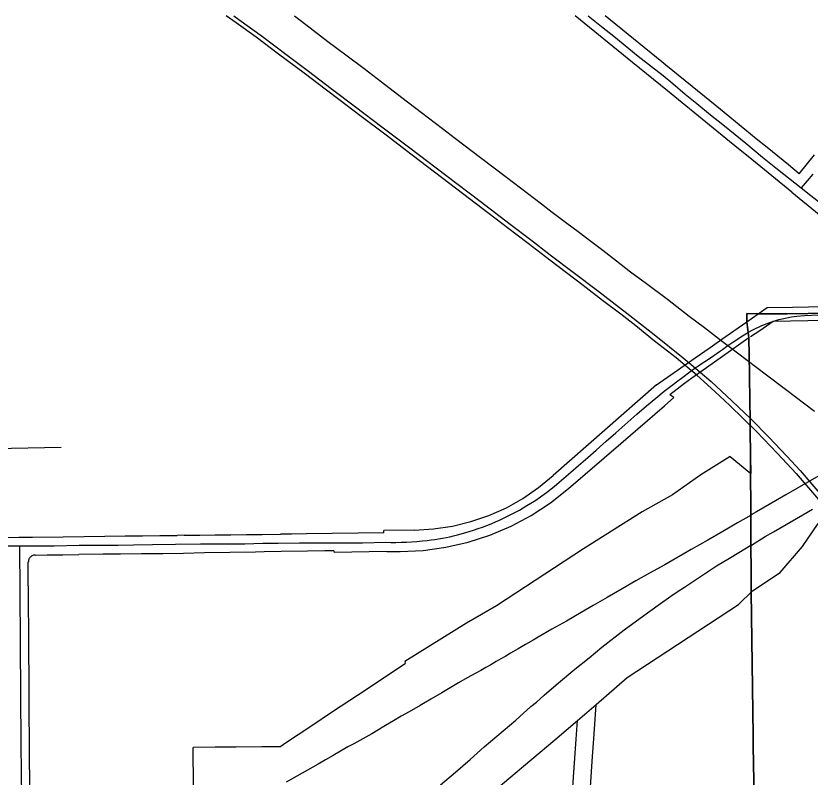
# Model space of a CAD drawing. Extents: x -2233 to 187241, y 4582 to 150524.
# Drawn here: x 113979 to 116272, y 60823 to 63022 of the extents above; entities that cross this region are included whole.
import ezdxf

# ---------------------------------------------------------------- set-up
doc = ezdxf.new("R2010")
doc.units = 0
for name, color, linetype in [('DV_X_Corp_Line', 7, 'Continuous'), ('GE_X_CL_2000', 7, 'Continuous'), ('RD_X_RR_1', 7, 'Continuous'), ('RW_X_Fee_RW', 7, 'Continuous')]:
    doc.layers.add(name, color=color, linetype=linetype)

msp = doc.modelspace()

# ---------------------------------------------------------------- linework, layer by layer
at = {"layer": 'DV_X_Corp_Line'}
for p, q in [((116121.8, 62160.7), (116089, 62161.9)), ((116089, 62161.9), (116089.3, 62138)), ((116121.8, 62160.7), (116089, 62161.9)), ((116089, 62161.9), (116089.3, 62138)), ((116089.3, 62138), (116089, 62161.9)), ((116089, 62161.9), (116121.8, 62160.7)), ((116089.3, 62138), (116089, 62161.9)), ((116089, 62161.9), (116121.8, 62160.7)), ((116165.2, 62160.8), (116121.8, 62160.7)), ((116165.2, 62160.8), (116121.8, 62160.7)), ((116121.8, 62160.7), (116165.2, 62160.8)), ((116121.8, 62160.7), (116165.2, 62160.8)), ((116205.9, 62161), (116165.2, 62160.8)), ((116205.9, 62161), (116165.2, 62160.8)), ((116165.2, 62160.8), (116205.9, 62161)), ((116165.2, 62160.8), (116205.9, 62161)), ((116683.1, 62169.5), (116205.9, 62161)), ((116683.1, 62169.5), (116205.9, 62161)), ((116205.9, 62161), (116683.1, 62169.5)), ((116205.9, 62161), (116683.1, 62169.5)), ((116089.3, 62138), (116095.5, 62091.5)), ((116089.3, 62138), (116095.5, 62091.5)), ((116095.5, 62091.5), (116089.3, 62138)), ((116095.5, 62091.5), (116089.3, 62138)), ((116095.5, 62091.5), (116097, 61988.3)), ((116095.5, 62091.5), (116097, 61988.3)), ((116097, 61988.3), (116095.5, 62091.5)), ((116097, 61988.3), (116095.5, 62091.5)), ((116097, 61988.3), (116097.1, 61978.4)), ((116097, 61988.3), (116097.1, 61978.4)), ((116097.1, 61978.4), (116097, 61988.3)), ((116097.1, 61978.4), (116097, 61988.3)), ((116097.1, 61978.4), (116098.9, 61851.1)), ((116097.1, 61978.4), (116098.9, 61851.1)), ((116098.9, 61851.1), (116097.1, 61978.4)), ((116098.9, 61851.1), (116097.1, 61978.4)), ((116098.9, 61851.1), (116099.3, 61818.2)), ((116098.9, 61851.1), (116099.3, 61818.2)), ((116099.3, 61818.2), (116098.9, 61851.1)), ((116099.3, 61818.2), (116098.9, 61851.1)), ((116099.3, 61818.2), (116100.1, 61759.8)), ((116099.3, 61818.2), (116100.1, 61759.8)), ((116100.1, 61759.8), (116099.3, 61818.2)), ((116100.1, 61759.8), (116099.3, 61818.2)), ((116100.1, 61759.8), (116100.3, 61749.2)), ((116100.1, 61759.8), (116100.3, 61749.2)), ((116100.3, 61749.2), (116100.1, 61759.8)), ((116100.3, 61749.2), (116100.1, 61759.8)), ((116100.3, 61749.2), (116102.1, 61357.1)), ((116100.3, 61749.2), (116102.1, 61357.1)), ((116102.1, 61357.1), (116100.3, 61749.2)), ((116102.1, 61357.1), (116100.3, 61749.2)), ((116102.1, 61357.1), (116107.6, 60943)), ((116102.1, 61357.1), (116107.6, 60943)), ((116107.6, 60943), (116102.1, 61357.1)), ((116107.6, 60943), (116102.1, 61357.1)), ((116107.6, 60943), (116108.2, 60892)), ((116107.6, 60943), (116108.2, 60892)), ((116108.2, 60892), (116107.6, 60943)), ((116108.2, 60892), (116107.6, 60943)), ((116108.2, 60892), (116108.3, 60883.2)), ((116108.2, 60892), (116108.3, 60883.2)), ((116108.3, 60883.2), (116108.2, 60892)), ((116108.3, 60883.2), (116108.2, 60892)), ((116108.3, 60883.2), (116109.6, 60790.3)), ((116108.3, 60883.2), (116109.6, 60790.3)), ((116109.6, 60790.3), (116108.3, 60883.2)), ((116109.6, 60790.3), (116108.3, 60883.2))]:
    msp.add_line(p, q, dxfattribs=at)
at = {"layer": 'GE_X_CL_2000'}
for points in [[(115631.5, 63021.6), (115669.3, 62991.3), (115705.1, 62963.2), (115775.6, 62905.4), (115813.9, 62875.5), (115847.9, 62849.5), (115875.3, 62826.6), (115911.2, 62795.9), (115945, 62768.6), (115984.9, 62735.7), (116019.8, 62707.6), (116055.6, 62679.4), (116086.2, 62654.3), (116134.4, 62613.5), (116177.8, 62579), (116246.3, 62525.1)], [(116279.8, 62564.6), (116263.8, 62545.3), (116246.3, 62525.1)], [(116246.3, 62525.1), (116274.4, 62503.3), (116291.5, 62489), (116330, 62456.3), (116365.7, 62428), (116436.7, 62370.5), (116473.4, 62340.6), (116526.6, 62298.2), (116559.3, 62273.1), (116593.8, 62244.1), (116626.7, 62219.5), (116658, 62196.4), (116664.7, 62190.8)], [(116094.4, 62108.1), (116107.1, 62115.1), (116132.4, 62127), (116156, 62135.9), (116175.7, 62142.4), (116182.2, 62144.3), (116191.1, 62146.8), (116204.5, 62149.7), (116218.5, 62152), (116233.8, 62154.2), (116255.7, 62156.3), (116276.5, 62157.2), (116337.1, 62159), (116374.8, 62159.1), (116413.6, 62159.8), (116453.4, 62161), (116497.7, 62162.4), (116526.6, 62162.9), (116541.8, 62163.1), (116609.5, 62171.7), (116640.7, 62182.6), (116664.7, 62190.8)], [(113988.8, 61490.7), (114013.7, 61490.6), (114026.6, 61490.7), (114089.6, 61491.4), (114161.5, 61492.6), (114199, 61493), (114236.6, 61493.2), (114274.1, 61493.4), (114318.4, 61493.9), (114373.6, 61494.7), (114439.7, 61495.4), (114512.1, 61496.4), (114571.7, 61497), (114639.6, 61497.3), (114691.5, 61498.8), (114736.4, 61499.1), (114797.9, 61499.7), (114859, 61499.9), (114918.9, 61499.8), (114979.4, 61500.1), (115046, 61501.2), (115061.1, 61501), (115076.2, 61501.1), (115091.3, 61501.5), (115106.4, 61502.1), (115121.5, 61502.9), (115136.5, 61504), (115151.6, 61505.3), (115166.6, 61506.9), (115177.6, 61508.1), (115188.6, 61509.6), (115199.5, 61511.2), (115210.4, 61513.1), (115221.3, 61515.2), (115232.1, 61517.4), (115242.9, 61519.9), (115253.7, 61522.6), (115264.3, 61525.6), (115287.8, 61532.5), (115300.6, 61536.5), (115313.3, 61540.8), (115325.9, 61545.2), (115338.5, 61549.9), (115351, 61554.9), (115363.3, 61560), (115375.6, 61565.4), (115387.2, 61570.7), (115398.7, 61576.3), (115410.1, 61582.1), (115421.4, 61588), (115432.6, 61594.2), (115443.7, 61600.6), (115454.6, 61607.3), (115465.4, 61614.1), (115480.2, 61623.2), (115511, 61645.1), (115532.8, 61662.1), (115547.9, 61675), (115567.8, 61691.8), (115581.4, 61704), (115603.3, 61723.3), (115630.1, 61746.5), (115654.5, 61766.9), (115683.7, 61793.2), (115711.1, 61817.2), (115737.3, 61840.6), (115772.2, 61870.9), (115800.2, 61895.2), (115826.8, 61917.7), (115850.7, 61937.6), (115877.5, 61957.7), (115886.4, 61964.4), (115905.1, 61978.6), (115925, 61993.5), (115943.2, 62006.8), (115946.8, 62009.4), (115960.2, 62018.3), (115975.5, 62028.4), (115993.7, 62041.2), (116010.5, 62052.7), (116019, 62058.3), (116031.9, 62067.9), (116048.9, 62078.9), (116076.5, 62098), (116094.4, 62108.1)], [(116456.8, 61784.7), (116368.1, 61734.4), (116297.6, 61693.4), (116202, 61638.5), (116190.4, 61631.9), (116116.9, 61589.3), (116102.1, 61580.1)], [(113020.8, 61761.7), (113038.4, 61761.8), (113082.5, 61762.6), (113133.5, 61763.5), (113185.5, 61764), (113234.2, 61765.1), (113276, 61765.5), (113315.6, 61766.3), (113364.8, 61766.9), (113412.1, 61767.2), (113459.2, 61767.4), (113505.6, 61768.4), (113558.4, 61768.9), (113593.7, 61769.7), (113628.2, 61769.9), (113664.5, 61770.2), (113700.2, 61770.9), (113747.7, 61771.5), (113818, 61771.9), (113917.1, 61771.8), (114109.9, 61775.6)], [(116102.1, 61580.1), (116101.9, 61580), (116062.1, 61557.6), (116019.7, 61532.1), (115976.9, 61507.2), (115929, 61480), (115852.6, 61435.7), (115808.7, 61412), (115769.2, 61389.5), (115729.4, 61366.6), (115686.2, 61342), (115645.5, 61318.5), (115611.2, 61298.5), (115568.4, 61273.9), (115526.5, 61249.9), (115486.6, 61227.5), (115472, 61218.3), (115450.7, 61206.4), (115428.9, 61193.8), (115407.1, 61181.1), (115393.1, 61172.4), (115379.1, 61164.8), (115366, 61157.3), (115350.2, 61147.2), (115335.8, 61139.2), (115321.2, 61131.3), (115306.6, 61123.5), (115281.9, 61109.7), (115257.3, 61095.6), (115232.9, 61081.3), (115208.6, 61066.7), (115177.1, 61048.4), (115145.7, 61030.2), (115114.2, 61011.9), (115091.4, 60998.7), (115068.7, 60985.4), (115046.1, 60971.9), (115023.6, 60958.2), (115006.7, 60948.2), (114989.6, 60938.4), (114972.3, 60928.8), (114955, 60919.4), (114937.5, 60910.3), (114916.1, 60897.6), (114894.7, 60885.2), (114873.1, 60872.9), (114851.3, 60860.9), (114820.8, 60843.4), (114790.2, 60825.9), (114759.7, 60808.4)], [(116102.5, 61493.4), (116142.1, 61517.8), (116166, 61531.7), (116251.6, 61580.9), (116278.6, 61596.5)], [(113354.4, 61483.6), (113367.8, 61483.7), (113415.2, 61483.9), (113525.5, 61485.4), (113575.4, 61486.3), (113632.9, 61486.9), (113675.6, 61487.3), (113731.3, 61488.3), (113791.3, 61488.9), (113847.5, 61489.7), (113895.3, 61490.6), (113949.3, 61491.3), (113988.8, 61490.7)], [(113988.8, 61490.7), (113988.8, 61468.7), (113989.4, 61446.5), (113990, 61402.4), (113990.2, 61354.9), (113990.2, 61317.2), (113991, 61255.4), (113990.8, 61210.1), (113991.2, 61164), (113991.8, 61105.2), (113992.5, 61063.3), (113992.6, 61009.2), (113992.7, 60972.8), (113993.4, 60931.3), (113993.5, 60896), (113994, 60859.9), (113994.3, 60819.7), (113995.6, 60745.7)], [(115204.8, 60800.3), (115248, 60837.8), (115290.7, 60874.2), (115331.2, 60910.4), (115422, 60987.9), (115466, 61026.7), (115481.9, 61039.9), (115504.1, 61059.4), (115545.9, 61095.4), (115592.9, 61134.6), (115633.7, 61168), (115670.5, 61198), (115735.7, 61248), (115770.4, 61274.3), (115809.5, 61302.3), (115839.7, 61324.2), (115869.6, 61345.2), (115891.2, 61359.8), (115909.5, 61371.7), (115949.5, 61398.6), (116002.1, 61433.2), (116039.3, 61455.6), (116066, 61471.9), (116101.4, 61492.8), (116102.5, 61493.4)]]:
    msp.add_lwpolyline(points, dxfattribs=at)
at = {"layer": 'RD_X_RR_1'}
msp.add_line((116231.6, 61700.4), (116339.3, 61574.5), dxfattribs=at)
for points in [[(116231.7, 61700.3), (116231.6, 61700.4), (116178.3, 61757.8), (116117.5, 61821.7), (116040.7, 61896.6), (115997.2, 61937.1), (115945.4, 61983.6), (115917.6, 62007), (115885.5, 62033.9), (115823.2, 62082.5), (115768.6, 62126.5), (115725.7, 62160), (115673.1, 62199.7), (115616.8, 62242.9), (115520.2, 62316.1), (115457.6, 62364.3), (115422.6, 62391.2), (115341.3, 62453.2), (115272.1, 62506.1), (115123.3, 62619.2), (115043.8, 62679.6), (114975.7, 62731.1), (114911.7, 62780.3), (114875.8, 62807), (114811, 62856.4), (114737.2, 62911.5), (114672.2, 62959.8), (114614.5, 63001.5), (114585.9, 63021.6)], [(114608, 63021.6), (114622.7, 63011.3), (114690.5, 62961.9), (114762.1, 62908.2), (114824.1, 62861.5), (114889.4, 62812), (114959.9, 62759), (115035.7, 62701.5), (115115.9, 62641), (115220.4, 62561.7), (115319.5, 62486.7), (115406.5, 62420.3), (115464.7, 62375.5), (115521.8, 62331.6), (115588.4, 62281.2), (115657.9, 62228.3), (115743.2, 62163.1), (115822.2, 62101.8), (115905.6, 62034.3), (115929, 62014.4), (115954.6, 61992.5), (115986.4, 61965.3), (116046.6, 61909.8), (116102.3, 61856.4), (116153.1, 61805.1), (116205.2, 61749.8), (116243, 61708.5)], [(114782.9, 63021.6), (114815.8, 62996.5), (114880, 62947.7), (114931.8, 62908.9), (114984, 62869.5), (115034.6, 62830.8), (115093, 62785.8), (115150, 62742.2), (115210.4, 62696.8), (115248.4, 62667.9), (115320.5, 62612.9), (115395.7, 62555.7), (115496.2, 62479.2), (115527.3, 62455.2), (115565.7, 62426.3), (115605.8, 62395.9), (115638.8, 62370.8), (115673.2, 62344.7), (115712.9, 62314.5), (115754, 62282.6), (115799.8, 62248.7), (115860.1, 62203), (115922.9, 62154.8), (115967.1, 62121.2), (116019.5, 62081.6), (116046.3, 62061), (116062.2, 62048.5), (116145.8, 61985), (116201, 61943.9), (116284.8, 61879.9)], [(116243, 61708.5), (116349.9, 61583.5), (116350.2, 61583.2)]]:
    msp.add_lwpolyline(points, dxfattribs=at)
at = {"layer": 'RW_X_Fee_RW'}
for p, q in [((116240.8, 62565.8), (116285, 62620.1)), ((116121.8, 62160.7), (116148.5, 62179.4)), ((116089.3, 62138), (116121.8, 62160.7)), ((115828.8, 61956), (115530.5, 61694.6)), ((115878.6, 61919.1), (115867.5, 61927.6)), ((115851.4, 61895.6), (115878.6, 61919.1)), ((115725.6, 61786.8), (115851.4, 61895.6)), ((115574.3, 61656.3), (115725.6, 61786.8)), ((116041.6, 61748.7), (115956.7, 61696)), ((116041.6, 61748.7), (116101, 61699.9)), ((115956.7, 61696), (115874.5, 61638.2)), ((115874.5, 61638.2), (115787.4, 61589.1)), ((115787.4, 61589.1), (115618.1, 61482.1)), ((115130, 61536.6), (115041.3, 61535.4)), ((115041.4, 61528.3), (115041.3, 61535.4)), ((114464.7, 61521.6), (114444.1, 61521.3)), ((116185.8, 61414), (116250.4, 61489.1)), ((114896.7, 61477), (114897.5, 61472)), ((115049.6, 61474.6), (114897.5, 61472)), ((115049.6, 61474.6), (115088.5, 61474.8)), ((115618.1, 61482.1), (115366.7, 61317.3)), ((116105.7, 61360.6), (116185.8, 61414)), ((116065.8, 61322), (116105.7, 61360.6)), ((115366.7, 61317.3), (115279.6, 61268.1)), ((115744.2, 61110.9), (116065.8, 61322)), ((114965.1, 61059.7), (115102.6, 61151.1)), ((115101.6, 61157.3), (115102.6, 61151.1)), ((114896.4, 61014.1), (114965.1, 61059.7)), ((114827.8, 60968.5), (114896.4, 61014.1)), ((114491.3, 60793.7), (114490.6, 60908.9))]:
    msp.add_line(p, q, dxfattribs=at)
for points in [[(116065, 62638.1), (115992.4, 62697.1), (115860.1, 62804.8), (115759.3, 62886.9), (115593.8, 63021.6)], [(116083.9, 62693.5), (116013.5, 62750.8), (115967, 62788.7), (115856, 62879), (115844.3, 62888.5), (115680.8, 63021.6)], [(116240.8, 62565.8), (116209.7, 62591), (116178.7, 62616.3), (116147.7, 62641.5), (116116.7, 62666.8), (116083.9, 62693.5)], [(116219.3, 62512.4), (116093.2, 62615.1), (116065, 62638.1)], [(116219.3, 62512.4), (116240.2, 62495.4), (116376.7, 62384.3), (116434, 62337.7), (116535.9, 62254.7)], [(116148.5, 62179.4), (116221, 62180.7), (116360.6, 62183.3), (116435.6, 62184.6), (116512.9, 62186)], [(115828.8, 61956), (115880, 61991.8), (115940.6, 62034.2), (115983.6, 62064.2), (116017.2, 62087.7), (116089.3, 62138)], [(116165.4, 62138.8), (116127, 62111.8), (116100.2, 62094.8)], [(116666.2, 62147.9), (116466.4, 62144.3), (116165.4, 62138.8)], [(116095.5, 62091.5), (116019.4, 62037.9), (115933.7, 61977.6), (115930.7, 61975.5)], [(116095.5, 62091.5), (116097.1, 61978.4), (116098.9, 61851.1), (116099.3, 61818.2), (116100.1, 61759.8), (116100.3, 61749.2), (116101, 61699.9)], [(115930.7, 61975.5), (115909.3, 61960), (115888.2, 61944), (115867.5, 61927.6)], [(115130, 61536.6), (115184.9, 61539.7), (115239.3, 61547.9), (115292.8, 61560.9), (115344.8, 61578.7), (115395, 61601.2), (115442.9, 61628.2), (115488.2, 61659.4), (115530.5, 61694.6)], [(115088.5, 61474.8), (115154.6, 61477.9), (115220.2, 61486.8), (115284.7, 61501.6), (115347.7, 61522), (115408.6, 61547.8), (115466.9, 61579), (115522.3, 61615.3), (115574.3, 61656.3)], [(116250.4, 61489.1), (116295, 61555.2), (116295.2, 61555.6)], [(113818.7, 61514), (113867.3, 61514.6), (113927.3, 61515.3), (113987.2, 61516), (114027.2, 61516.5), (114115.7, 61517.5), (114175.7, 61518.2), (114235.7, 61518.9), (114294.1, 61519.6), (114344.1, 61520.2), (114394.1, 61520.7), (114404.1, 61520.9), (114444.1, 61521.3)], [(114464.7, 61521.6), (114509.7, 61522.1), (114554.7, 61522.6), (114599.7, 61523.2), (114644.7, 61523.7), (114689.7, 61524.2), (114742.7, 61524.8)], [(115041.4, 61528.3), (114817.7, 61525.7), (114774.2, 61525.2), (114742.7, 61524.8)], [(114034.5, 61464.4), (114032.8, 61464.3), (114031.1, 61464.1), (114029.4, 61463.7), (114027.7, 61463.1), (114026.1, 61462.5), (114024.6, 61461.7), (114023.1, 61460.7), (114021.7, 61459.6), (114020.5, 61458.4), (114019.3, 61457.2), (114018.2, 61455.8), (114017.3, 61454.3), (114016.5, 61452.7), (114015.9, 61451.1), (114015.4, 61449.5), (114015, 61447.8), (114014.8, 61446), (114014.7, 61444.3)], [(114034.5, 61464.4), (114069.6, 61464.9), (114114.6, 61465.5), (114160.1, 61466.1)], [(114402.1, 61468.3), (114341.6, 61467.7), (114280.6, 61467.2), (114230.5, 61466.7), (114160.1, 61466.1)], [(114896.7, 61477), (114870.9, 61476.5), (114820.9, 61475.6), (114745, 61474.3), (114696, 61473.4), (114671, 61473), (114597, 61471.7), (114523, 61470.4), (114463, 61469.3), (114402.7, 61468.3), (114402.1, 61468.3)], [(114018.8, 60791.9), (114018.1, 60897.5), (114017.8, 60945.4), (114017.6, 60990.4), (114017.3, 61035.4), (114017, 61080.4), (114016.7, 61125.4), (114016.4, 61170.4), (114016.1, 61215.4), (114015.9, 61260.4), (114015.6, 61305.8), (114014.7, 61444.3)], [(115279.6, 61268.1), (115101.6, 61157.3), (115101.6, 61157.3)], [(115535.5, 60931), (115600, 60986.6), (115654, 61033.2), (115744.2, 61110.9)], [(115631.8, 60707.4), (115643.7, 60882.6), (115647.2, 60933.3), (115654, 61033.2)], [(115566, 60480.7), (115589, 60822.7), (115596.3, 60932.5), (115600, 60986.6)], [(114740.9, 60910.7), (114760.6, 60923.8), (114827.8, 60968.5)], [(114999.4, 60477.9), (115402.6, 60818.7), (115535.5, 60931)], [(114740.9, 60910.7), (114688.7, 60910.3), (114614.7, 60909.8), (114554.5, 60909.3), (114490.6, 60908.9)]]:
    msp.add_lwpolyline(points, dxfattribs=at)

doc.saveas('drawing.dxf')
